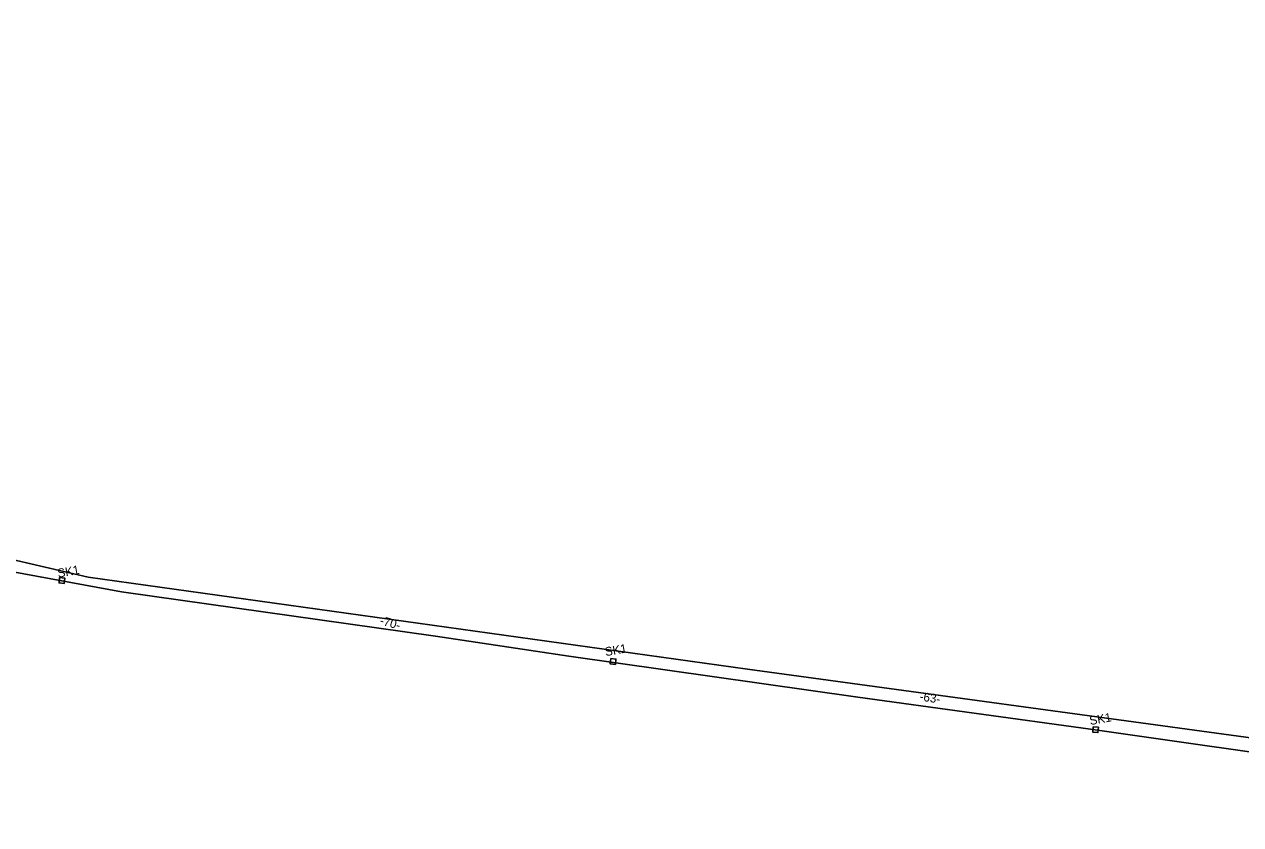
# Model space of a CAD drawing. Extents: x 6494530 to 6506885, y 5884901 to 5892312.
# Drawn here: x 6501611.7 to 6501761.8, y 5887279.1 to 5887377.9 of the extents above; entities that cross this region are included whole.
import ezdxf

# ---------------------------------------------------------------- set-up
doc = ezdxf.new("R2010")
doc.units = 0
for name, color, linetype in [('kabel W KANALIZACJI ISTN', 7, 'Continuous'), ('studnie do wyrysu', 7, 'Continuous'), ('trasa kanalizacji do wyrysu', 7, 'Continuous')]:
    doc.layers.add(name, color=color, linetype=linetype)

msp = doc.modelspace()

# ---------------------------------------------------------------- linework, layer by layer
at = {"layer": 'kabel W KANALIZACJI ISTN'}
msp.add_lwpolyline([(6501864.84, 5887314.85), (6501867.01, 5887286.8), (6501851.97, 5887290.1), (6501848.33, 5887287.94), (6501842.7, 5887280.94), (6501835.03, 5887279.12), (6501764.24, 5887289.68), (6501700.93, 5887298.31), (6501619.58, 5887309.67), (6501594.77, 5887315.4), (6501571.52, 5887323.01), (6501540.4, 5887339.59), (6501516.42, 5887352.87), (6501505.37, 5887359.66), (6501503.64, 5887364.11), (6501496.8, 5887365.82), (6501494.36, 5887369.37), (6501493.59, 5887377.37), (6501493.71, 5887377.87)], dxfattribs=at)
at = {"layer": 'studnie do wyrysu'}
for points in [[(6501616.06, 5887309.6), (6501616.7, 5887309.54), (6501616.64, 5887308.89), (6501616, 5887308.95)], [(6501684.07, 5887299.61), (6501684.71, 5887299.55), (6501684.65, 5887298.89), (6501684.01, 5887298.95)], [(6501743.59, 5887291.2), (6501744.23, 5887291.14), (6501744.17, 5887290.48), (6501743.53, 5887290.54)]]:
    msp.add_lwpolyline(points, close=True, dxfattribs=at)
at = {"layer": 'trasa kanalizacji do wyrysu'}
for points in [[(6501806.39, 5887281.91), (6501743.27, 5887290.91), (6501714.55, 5887294.86), (6501678.89, 5887299.91), (6501662.46, 5887302.39), (6501623.72, 5887307.85), (6501606.93, 5887310.94), (6501593.38, 5887313.87), (6501591.05, 5887315.54), (6501574.06, 5887320.85), (6501571.27, 5887321.36), (6501560.4, 5887326.62), (6501547.4, 5887334.25), (6501541.54, 5887337.39), (6501538.76, 5887339.06), (6501525.05, 5887346.24), (6501524.24, 5887346.67), (6501520.7, 5887346.9), (6501516.5, 5887349.22)], [(6501806.39, 5887281.91), (6501743.27, 5887290.91), (6501714.55, 5887294.86), (6501678.89, 5887299.91), (6501662.46, 5887302.39), (6501623.72, 5887307.85), (6501606.93, 5887310.94), (6501593.38, 5887313.87), (6501591.05, 5887315.54), (6501574.06, 5887320.85), (6501571.27, 5887321.36), (6501560.4, 5887326.62), (6501547.4, 5887334.25), (6501541.54, 5887337.39), (6501538.76, 5887339.06), (6501525.05, 5887346.24), (6501524.24, 5887346.67), (6501520.7, 5887346.9), (6501516.5, 5887349.22)], [(6501806.39, 5887281.91), (6501743.28, 5887290.91), (6501714.55, 5887294.86), (6501678.9, 5887299.91), (6501662.46, 5887302.39), (6501623.72, 5887307.85), (6501606.93, 5887310.94), (6501593.38, 5887313.87), (6501591.05, 5887315.54), (6501574.06, 5887320.85), (6501571.28, 5887321.36), (6501560.41, 5887326.62), (6501547.41, 5887334.25), (6501541.54, 5887337.39), (6501538.76, 5887339.06), (6501525.06, 5887346.24), (6501524.25, 5887346.67), (6501520.71, 5887346.9), (6501516.51, 5887349.22)], [(6501806.39, 5887281.91), (6501743.28, 5887290.91), (6501714.55, 5887294.86), (6501678.9, 5887299.91), (6501662.46, 5887302.39), (6501623.72, 5887307.85), (6501606.93, 5887310.94), (6501593.38, 5887313.87), (6501591.05, 5887315.54), (6501574.06, 5887320.85), (6501571.28, 5887321.36), (6501560.41, 5887326.62), (6501547.41, 5887334.25), (6501541.54, 5887337.39), (6501538.76, 5887339.06), (6501525.06, 5887346.24), (6501524.25, 5887346.67), (6501520.71, 5887346.9), (6501516.51, 5887349.22)], [(6501806.39, 5887281.91), (6501743.28, 5887290.91), (6501714.55, 5887294.86), (6501678.9, 5887299.91), (6501662.46, 5887302.39), (6501623.72, 5887307.85), (6501606.93, 5887310.94), (6501593.38, 5887313.87), (6501591.05, 5887315.54), (6501574.06, 5887320.85), (6501571.28, 5887321.36), (6501560.41, 5887326.62), (6501547.41, 5887334.25), (6501541.54, 5887337.39), (6501538.76, 5887339.06), (6501525.06, 5887346.24), (6501524.25, 5887346.67), (6501520.71, 5887346.9), (6501516.51, 5887349.22)], [(6501806.39, 5887281.91), (6501743.28, 5887290.91), (6501714.55, 5887294.86), (6501678.9, 5887299.91), (6501662.46, 5887302.39), (6501623.72, 5887307.85), (6501606.93, 5887310.94), (6501593.38, 5887313.87), (6501591.05, 5887315.54), (6501574.06, 5887320.85), (6501571.28, 5887321.36), (6501560.41, 5887326.62), (6501547.41, 5887334.25), (6501541.54, 5887337.39), (6501538.76, 5887339.06), (6501525.06, 5887346.24), (6501524.25, 5887346.67), (6501520.71, 5887346.9), (6501516.51, 5887349.22)]]:
    msp.add_lwpolyline(points, dxfattribs=at)

# ---------------------------------------------------------------- texts
at = {"layer": 'studnie do wyrysu'}
for p in [(6501615.9, 5887309.6), (6501683.45, 5887299.91), (6501743.24, 5887291.41)]:
    msp.add_text('SK1', height=1.075, rotation=10.0891, dxfattribs=at).set_placement(p)
at = {"layer": 'trasa kanalizacji do wyrysu'}
for s, rotation, p in [('-70-', 344.2505, (6501655.49, 5887303.86)), ('-63-', 351.4279, (6501722.12, 5887294.45))]:
    msp.add_text(s, height=1.075, rotation=rotation, dxfattribs=at).set_placement(p)

doc.saveas('drawing.dxf')
